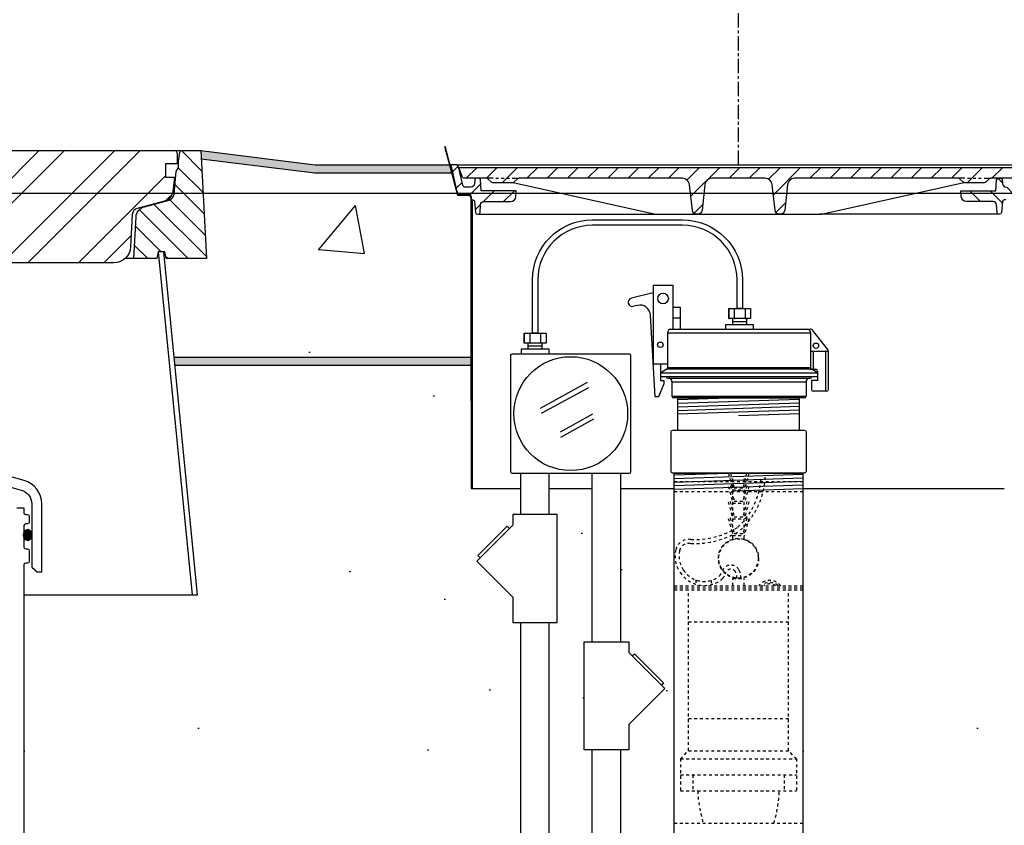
# Model space of a CAD drawing. Extents: x -169 to 6736, y -208 to 3022.
# Tile 545 of 656: x 5979 to 6013, y 962 to 990. Entities that reach past the tile are written whole.
import ezdxf

# ---------------------------------------------------------------- set-up
doc = ezdxf.new("R2010")
doc.units = 0
doc.header["$MEASUREMENT"] = 0
doc.header["$PDSIZE"] = 1
doc.linetypes.add('CENTER1', pattern=[0.6625, 0.5, -0.075, 0.0125, -0.075])
doc.linetypes.add('HIDDEN5', pattern=[0.05, 0.025, -0.025])
doc.layers.get('DEFPOINTS').update_dxf_attribs({"linetype": 'CONTINUOUS'})
for name, color, linetype in [('CENTERLINE', 3, 'CENTER1'), ('CONCRETE-HATCH', 2, 'CONTINUOUS'), ('CONDUIT', 2, 'CONTINUOUS'), ('DIM', 3, 'CONTINUOUS'), ('FACE-SEAL-ADAPTOR', 3, 'CONTINUOUS'), ('FREEZE-LINES', 8, 'CONTINUOUS'), ('FRP-SUMP', 2, 'CONTINUOUS'), ('GALV-4-PIPE', 4, 'CONTINUOUS'), ('J-BOX', 2, 'CONTINUOUS'), ('PEAGRAVEL-HATCH', 3, 'CONTINUOUS'), ('PROBE', 2, 'CONTINUOUS'), ('TANK-MANHOLE-18', 2, 'CONTINUOUS'), ('TANK-MANHOLE-40', 2, 'CONTINUOUS'), ('TANK-MANHOLE-COVER-18', 2, 'CONTINUOUS'), ('TANK-MANHOLE-COVER-40', 2, 'CONTINUOUS'), ('TANK-MANHOLE-COVER-HATCH-18', 7, 'CONTINUOUS'), ('TANK-MANHOLE-COVER-HATCH-40', 252, 'CONTINUOUS'), ('TANK-MANHOLE-HATCH-18', 7, 'CONTINUOUS'), ('TANK-MANHOLE-HATCH-40', 7, 'CONTINUOUS'), ('TANK-SLAB', 6, 'CONTINUOUS'), ('TLM-CAP', 3, 'CONTINUOUS')]:
    doc.layers.add(name, color=color, linetype=linetype)
doc.styles.add('SIMPLEX', font='simplex')
doc.dimstyles.new('DIM64', dxfattribs={"dimscale": 64, "dimtxt": 0.09375, "dimasz": 0.09375, "dimexe": 0.0625, "dimexo": 0.0625, "dimgap": 0.046875, "dimtad": 1, "dimdec": 4, "dimzin": 3, "dimdsep": 46, "dimlunit": 4, "dimtxsty": 'SIMPLEX', "dimcen": 0, "dimclrd": 256, "dimclre": 256, "dimclrt": 256, "dimadec": 0, "dimazin": 0, "dimtfac": 1, "dimtdec": 4, "dimtmove": 0, "dimatfit": 3, "dimfxl": 1, "dimfrac": 2, "dimtolj": 1, "dimtzin": 0, "dimarcsym": 0})
pattern_1 = [(45, (4437.53865, -1e-13), (-0.35355339, 0.35355339), [])]

# ---------------------------------------------------------------- blocks, each defined once
blk = doc.blocks.new('*D61')
at = {"layer": 'DEFPOINTS', "color": 0, "transparency": 16777216}
for p in [(6443.911, 978.296), (5827.154, 978.015), (5827.154, 700.523)]:
    blk.add_point(p, dxfattribs=at)
at = {"layer": 'DIM', "lineweight": -2, "transparency": 16777216}
for p, q in [((6443.911, 974.296), (6443.911, 696.523)), ((5827.154, 974.015), (5827.154, 696.523)), ((6437.911, 700.523), (5833.154, 700.523))]:
    blk.add_line(p, q, dxfattribs=at)
at = {"layer": 'DIM', "transparency": 16777216}
for points in [[(5833.154, 701.523), (5833.154, 699.523), (5827.154, 700.523)], [(6437.911, 701.523), (6437.911, 699.523), (6443.911, 700.523)]]:
    blk.add_solid(points, dxfattribs=at)
at = {"layer": 'DIM', "transparency": 16777216, "insert": (6135.532, 708.095), "char_height": 6, "attachment_point": 5, "style": 'SIMPLEX'}
blk.add_mtext('\\A1;51\'-4 3/4" (F.V. TANK SLAB)', dxfattribs=at)

msp = doc.modelspace()

# ---------------------------------------------------------------- hatches: boundary and pattern name
at = {"layer": 'CONCRETE-HATCH'}
h = msp.add_hatch(dxfattribs=at)
h.set_pattern_fill('AR-CONC', color=256, scale=2.67, style=0)
h.set_pattern_definition([(50, (5988.964, 982.045), (19.151, -1.675), [2.0025, -22.0275]), (355, (5988.964, 982.045), (-3.705, 20.084), [1.602, -17.622]), (100.45, (5990.56, 981.905), (15.446, 18.408), [1.702, -18.7205]), (46.18, (5988.964, 987.385), (28.495, -4.42), [3.004, -33.041]), (96.64, (5991.338, 987.017), (24.955, 26.01), [2.553, -28.081]), (351.18, (5988.964, 987.385), (24.955, 26.01), [2.403, -26.433]), (21, (5991.634, 986.05), (15.937, -10.75), [2.0025, -22.0275]), (326, (5991.634, 986.05), (6.497, 19.362), [1.602, -17.622]), (71.45, (5992.962, 985.154), (22.434, 8.612), [1.702, -18.7205]), (37.5, (5988.964, 982.045), (0.325, 8.888), [0, -17.4084, 0, -17.889, 0, -17.6887]), (7.5, (5988.964, 982.045), (7.024, 10.531), [0, -10.1994, 0, -17.008, 0, -6.7417]), (327.5, (5983.01, 982.045), (14.253, -0.6022), [0, -6.675, 0, -20.826, 0, -27.6345]), (317.5, (5980.34, 982.045), (15.571, 2.673), [0, -8.6775, 0, -13.8306, 0, -19.6245])])
h.paths.add_polyline_path([(5994.28864, 983.87998), (5994.26214, 983.9299), (5994.21731, 983.95668), (5993.83142, 983.95668), (5993.62349, 984.73346), (5988.83479, 984.73346), (5984.86726, 985.22941), (5985.05038, 981.73519), (5983.63411, 981.73519), (5983.59246, 981.97141), (5983.55297, 981.97141), (5983.91705, 978.29596), (5994.28864, 978.29596)])
at = {"layer": 'FRP-SUMP'}
h = msp.add_hatch(color=256, dxfattribs=at)
edge = h.paths.add_edge_path()
edge.add_ellipse((5978.7977, 972.07723), major_axis=(0, 0.2), ratio=0.72085956, start_angle=282.678211, end_angle=431.031832)
edge.add_line((5978.66136, 972.14223), (5978.66136, 972.01222))
edge.add_ellipse((5978.7977, 972.07723), major_axis=(0, 0.2), ratio=0.72085956, start_angle=108.968168, end_angle=257.321789)
edge.add_line((5978.93836, 972.03333), (5978.93836, 972.12112))
at = {"layer": 'PEAGRAVEL-HATCH'}
h = msp.add_hatch(dxfattribs=at)
h.set_pattern_fill('AR-SAND', color=256, scale=7.5, style=0)
h.set_pattern_definition([(37.5, (5983.945, 969.983), (-0.472, 14.451), [0, -11.4, 0, -12.75, 0, -12.1875]), (7.5, (5983.945, 969.983), (13.273, 21.166), [0, -6.15, 0, -10.275, 0, -3.9375]), (327.5, (5974.72, 969.983), (23.356, 0.0424), [0, -3.75, 0, -13.5, 0, -17.625]), (317.5, (5974.72, 969.983), (22.546, 6.583), [0, -1.875, 0, -8.85, 0, -10.125])])
h.paths.add_polyline_path([(5994.30331, 978.01471), (5983.94491, 978.01471), (5984.74047, 969.98346), (5995.68576, 969.98346), (5994.50297, 971.16626), (5994.62082, 971.28412), (5994.54225, 971.36269), (5995.56366, 972.38409), (5995.64223, 972.30552), (5995.76008, 972.42338), (5995.76008, 972.79812), (5996.03788, 972.79812), (5996.03788, 973.7036), (5994.30331, 973.7036)])
h = msp.add_hatch(dxfattribs=at)
h.set_pattern_fill('AR-SAND', color=256, scale=7.5, style=0)
h.set_pattern_definition([(37.5, (5993.038, 930.786), (-0.4725, 14.4512), [0, -11.4, 0, -12.75, 0, -12.1875]), (7.5, (5993.038, 930.786), (13.273, 21.166), [0, -6.15, 0, -10.275, 0, -3.9375]), (327.5, (5983.813, 930.786), (23.356, 0.0424), [0, -3.75, 0, -13.5, 0, -17.625]), (317.5, (5983.813, 930.786), (22.546, 6.583), [0, -1.875, 0, -8.85, 0, -10.125])])
h.paths.add_polyline_path([(6001.40422, 973.7036), (5999.53826, 973.7036), (5999.53826, 968.34367), (5999.81606, 968.34367), (5999.81606, 967.96892), (5999.93391, 967.85107), (6000.01248, 967.92964), (6001.03389, 966.90823), (6001.07317, 966.71181), (5999.81606, 965.45469), (5999.81606, 964.56577), (5999.53826, 964.56577), (5999.53826, 938.26656, 0.30472654), (6001.40422, 935.48916)], flags=17)
h.paths.add_polyline_path([(5998.53826, 964.56577), (5998.26045, 964.56577), (5998.26045, 968.34367), (5998.53826, 968.34367), (5998.53826, 973.7036), (5997.03788, 973.7036), (5997.03788, 972.79812), (5997.31569, 972.79812), (5997.31569, 969.02023), (5997.03788, 969.02023), (5997.03788, 934.7862, -0.41421356), (5993.03788, 930.7862), (6001.40422, 930.7862), (6001.40422, 934.43068, -0.33231803), (5998.53826, 938.26656)])
h = msp.add_hatch(dxfattribs=at)
h.set_pattern_fill('AR-SAND', color=256, scale=7.5, style=0)
h.set_pattern_definition([(37.5, (6005.904, 964.509), (-0.4725, 14.451), [0, -11.4, 0, -12.75, 0, -12.1875]), (7.5, (6005.904, 964.509), (13.273, 21.166), [0, -6.15, 0, -10.275, 0, -3.9375]), (327.5, (5996.679, 964.509), (23.356, 0.0424), [0, -3.75, 0, -13.5, 0, -17.625]), (317.5, (5996.68, 964.509), (22.546, 6.583), [0, -1.875, 0, -8.85, 0, -10.125])])
edge = h.paths.add_edge_path()
edge.add_line((6032.61945, 972.39855), (6032.58945, 972.39855))
edge.add_line((6032.58945, 972.39855), (6032.58945, 973.02355))
edge.add_line((6032.58945, 973.02355), (6032.61945, 973.20603))
edge.add_arc((6032.11945, 973.20603), 0.5, 0, 15.380859)
edge.add_line((6032.60154, 973.33865), (6032.50114, 973.7036))
edge.add_line((6032.50114, 973.7036), (6005.90422, 973.7036))
edge.add_line((6005.90422, 973.7036), (6005.90422, 964.50891))
edge.add_line((6005.90422, 964.50891), (6032.14992, 964.50891))
edge.add_line((6032.14992, 964.50891), (6032.1507, 966.71157))
edge.add_arc((6032.09683, 966.73799), 0.06, 333.87091, 496.42582)
edge.add_arc((6032.0232, 966.83409), 0.0625, 180, 298.855661, ccw=False)
edge.add_line((6031.9607, 966.83409), (6031.9607, 967.20909))
edge.add_arc((6032.0232, 967.20909), 0.0625, 90, 180, ccw=False)
edge.add_line((6032.0232, 967.27159), (6032.0857, 967.27159))
edge.add_arc((6032.08384, 967.33857), 0.06701, 271.586914, 363.83352)
edge.add_line((6032.1507, 967.34305), (6032.1507, 967.6922))
edge.add_ellipse((6032.01435, 967.75721), major_axis=(0, 0.2), ratio=0.72085956, start_angle=116.585007, end_angle=251.031832, ccw=False)
edge.add_line((6031.88542, 967.64994), (6031.88542, 966.63109))
edge.add_line((6031.88542, 966.63109), (6031.69391, 966.47039))
edge.add_line((6031.69391, 966.47039), (6031.53529, 966.47039))
edge.add_line((6031.53529, 966.47039), (6031.53542, 966.63109))
edge.add_line((6031.53542, 966.63109), (6031.53542, 968.84474))
edge.add_arc((6032.38542, 968.84474), 0.85, 105.707344, 179.999992, ccw=False)
edge.add_arc((6044.71158, 925.01464), 46.38034, 104.989898, 105.707347, ccw=False)
edge.add_arc((6032.6507, 970.05822), 0.25, 284.989898, 360)
edge.add_line((6032.9007, 970.05822), (6032.9007, 972.27355))
edge.add_line((6032.9007, 972.27355), (6032.61945, 972.27355))
edge.add_line((6032.61945, 972.27355), (6032.61945, 972.39855))
h = msp.add_hatch(dxfattribs=at)
h.set_pattern_fill('AR-SAND', color=256, scale=7.5, style=0)
h.set_pattern_definition([(37.5, (5978.662, 964.509), (-0.4725, 14.451), [0, -11.4, 0, -12.75, 0, -12.1875]), (7.5, (5978.662, 964.509), (13.273, 21.166), [0, -6.15, 0, -10.275, 0, -3.9375]), (327.5, (5969.437, 964.509), (23.356, 0.0424), [0, -3.75, 0, -13.5, 0, -17.625]), (317.5, (5969.437, 964.509), (22.546, 6.583), [0, -1.875, 0, -8.85, 0, -10.125])])
h.paths.add_polyline_path([(5996.03788, 969.02023), (5995.76008, 969.02023), (5995.76008, 969.90914), (5995.68576, 969.98346), (5984.55198, 969.98346), (5978.66173, 969.98346), (5978.66366, 964.50891), (5996.03788, 964.50891)])
h = msp.add_hatch(dxfattribs=at)
h.set_pattern_fill('AR-SAND', color=256, scale=7.5, style=0)
h.set_pattern_definition([(37.5, (5978.664, 931.786), (-0.4725, 14.451), [0, -11.4, 0, -12.75, 0, -12.1875]), (7.5, (5978.664, 931.786), (13.273, 21.166), [0, -6.15, 0, -10.275, 0, -3.9375]), (327.5, (5969.439, 931.786), (23.356, 0.0424), [0, -3.75, 0, -13.5, 0, -17.625]), (317.5, (5969.439, 931.786), (22.546, 6.583), [0, -1.875, 0, -8.85, 0, -10.125])])
edge = h.paths.add_edge_path()
edge.add_line((5996.03788, 964.50891), (5978.66366, 964.50891))
edge.add_line((5978.66366, 964.50891), (5978.66483, 961.19658))
edge.add_arc((5924.74777, 832.27575), 139.74129, 65.4201994, 67.3044212, ccw=False)
edge.add_arc((5982.41848, 957.71641), 1.7, 0, 74.436861, ccw=False)
edge.add_line((5984.11848, 957.71641), (5984.11848, 945.77096))
edge.add_line((5984.11848, 945.77096), (5985.00193, 945.77096))
edge.add_line((5985.00193, 945.77096), (5985.23846, 945.77096))
edge.add_line((5985.23846, 945.77096), (5984.50193, 944.45572))
edge.add_line((5984.50193, 944.45572), (5984.50193, 944.05737))
edge.add_arc((5984.25193, 944.05737), 0.25, -90, 0, ccw=False)
edge.add_line((5984.25193, 943.80737), (5984.11848, 943.80737))
edge.add_line((5984.11848, 943.80737), (5984.11848, 942.27096))
edge.add_arc((5984.36848, 942.27096), 0.25, 180, 270)
edge.add_line((5984.36848, 942.02096), (5984.36848, 939.0151))
edge.add_line((5984.36848, 939.0151), (5984.98723, 939.0151))
edge.add_line((5984.98723, 939.0151), (5984.98723, 938.11792))
edge.add_line((5984.98723, 938.11792), (5985.11098, 938.11792))
edge.add_line((5985.11098, 938.11792), (5985.11098, 937.70503))
edge.add_line((5985.11098, 937.70503), (5985.68349, 937.665))
edge.add_line((5985.68349, 937.665), (5985.68349, 937.14713))
edge.add_line((5985.68349, 937.14713), (5986.17849, 937.14713))
edge.add_line((5986.17849, 937.14713), (5986.17849, 937.60745))
edge.add_line((5986.17849, 937.60745), (5986.24037, 937.60745))
edge.add_line((5986.24037, 937.60745), (5986.24037, 937.66932))
edge.add_line((5986.24037, 937.66932), (5986.36412, 937.66932))
edge.add_line((5986.36412, 937.66932), (5986.36412, 937.14713))
edge.add_line((5986.36412, 937.14713), (5991.31706, 937.14713))
edge.add_ellipse((5991.31706, 936.95963), major_axis=(0, 0.1875), ratio=0.47920074, start_angle=180, end_angle=360, ccw=False)
edge.add_ellipse((5991.31706, 936.58463), major_axis=(0, -0.1875), ratio=0.47920074, start_angle=0, end_angle=180, ccw=False)
edge.add_line((5991.31706, 936.39713), (5986.36412, 936.39713))
edge.add_line((5986.36412, 936.39713), (5986.36412, 935.87495))
edge.add_line((5986.36412, 935.87495), (5986.17849, 935.87495))
edge.add_line((5986.17849, 935.87495), (5986.17849, 935.92098))
edge.add_line((5986.17849, 935.92098), (5985.62162, 935.92098))
edge.add_line((5985.62162, 935.92098), (5985.62162, 935.87495))
edge.add_line((5985.62162, 935.87495), (5985.11098, 935.83924))
edge.add_line((5985.11098, 935.83924), (5985.11098, 935.42635))
edge.add_line((5985.11098, 935.42635), (5984.98723, 935.42635))
edge.add_line((5984.98723, 935.42635), (5984.98723, 934.52917))
edge.add_line((5984.98723, 934.52917), (5984.36848, 934.52917))
edge.add_line((5984.36848, 934.52917), (5984.36848, 933.52917))
edge.add_line((5984.36848, 933.52917), (5984.98723, 933.52917))
edge.add_line((5984.98723, 933.52917), (5984.98723, 932.63198))
edge.add_line((5984.98723, 932.63198), (5985.11098, 932.63198))
edge.add_line((5985.11098, 932.63198), (5985.11098, 932.21909))
edge.add_line((5985.11098, 932.21909), (5985.68349, 932.17906))
edge.add_line((5985.68349, 932.17906), (5985.68349, 931.7862))
edge.add_line((5985.68349, 931.7862), (5986.17849, 931.7862))
edge.add_line((5986.17849, 931.7862), (5986.17849, 932.12151))
edge.add_line((5986.17849, 932.12151), (5986.24037, 932.12151))
edge.add_line((5986.24037, 932.12151), (5986.24037, 932.18339))
edge.add_line((5986.24037, 932.18339), (5986.36412, 932.18339))
edge.add_line((5986.36412, 932.18339), (5986.36412, 931.7862))
edge.add_line((5986.36412, 931.7862), (5993.03788, 931.7862))
edge.add_arc((5993.03788, 934.7862), 3, 270, 360)
edge.add_line((5996.03788, 934.7862), (5996.03788, 964.50891))
h.paths.add_polyline_path([(5986.16859, 937.83119), (5986.04979, 937.83119, -1), (5985.81219, 937.83119), (5985.69339, 937.83119, -1)], flags=16)
h.paths.add_polyline_path([(5986.03395, 937.83119, -1), (5985.82803, 937.83119, -1)], flags=0)
h.paths.add_polyline_path([(5986.16859, 932.34525), (5986.04979, 932.34525, -1), (5985.81219, 932.34525), (5985.69339, 932.34525, -1)], flags=16)
h.paths.add_polyline_path([(5986.03395, 932.34525, -1), (5985.82803, 932.34525, -1)], flags=0)
h = msp.add_hatch(dxfattribs=at)
h.set_pattern_fill('AR-SAND', color=256, scale=7.5, style=0)
h.set_pattern_definition([(37.5, (6005.904, 935.266), (-0.4725, 14.4512), [0, -11.4, 0, -12.75, 0, -12.1875]), (7.5, (6005.904, 935.266), (13.273, 21.166), [0, -6.15, 0, -10.275, 0, -3.9375]), (327.5, (5996.679, 935.266), (23.356, 0.0424), [0, -3.75, 0, -13.5, 0, -17.625]), (317.5, (5996.68, 935.266), (22.546, 6.583), [0, -1.875, 0, -8.85, 0, -10.125])])
h.paths.add_polyline_path([(6032.14722, 956.87655), (6032.14992, 964.50891), (6005.90422, 964.50891), (6005.90422, 935.26579), (6024.44793, 935.26579), (6024.44793, 935.66298), (6024.58406, 935.66298), (6024.58406, 935.83262, -0.41421356), (6024.61531, 935.86444), (6024.63455, 935.86444, 0.35187469), (6024.64905, 935.87609, 2.48870246), (6024.62812, 935.82484), (6024.64346, 935.82484, -0.89681203), (6025.11307, 935.87609, 0.3518816), (6025.12757, 935.86444), (6025.14623, 935.86444, -0.41421372), (6025.17806, 935.83319), (6025.17806, 935.66211), (6025.70108, 935.69869), (6025.70108, 936.11157), (6025.82483, 936.11157), (6025.82483, 937.00876), (6026.44358, 937.00876), (6026.44358, 942.02096, 0.41421356), (6026.69358, 942.27096), (6026.69358, 943.80737), (6026.56012, 943.80737, -0.41421356), (6026.31012, 944.05737), (6026.31012, 944.45572), (6025.57359, 945.77096), (6025.81012, 945.77096), (6026.69358, 945.77096), (6026.69358, 953.39639, -0.33671624), (6027.93747, 955.03406, -0.00822165)])
at = {"layer": 'TANK-MANHOLE-COVER-HATCH-18', "linetype": 'Continuous'}
h = msp.add_hatch(dxfattribs=at)
h.set_pattern_fill('LINE', color=256, scale=4, angle=45, style=0)
h.set_pattern_definition(pattern_1)
h.paths.add_polyline_path([(5993.89483, 984.92178), (5993.90038, 984.85798), (5993.9923, 984.60612, 0.31505809), (5994.08037, 984.54451), (5994.83246, 984.54451, -0.20068244), (5994.8992, 984.5166), (5994.99875, 984.41569, 0.20068244), (5995.06549, 984.38778), (5995.40529, 984.38778), (5995.7451, 984.38778, 0.20067998), (5995.81184, 984.41569), (5995.91139, 984.5166, -0.20067998), (5995.97813, 984.54451), (6001.6968, 984.54451, -0.38336671), (6001.94539, 984.32108), (6002.04087, 983.42753, 0.38336671), (6002.19623, 983.28788), (6002.22306, 983.28788, 0.38336671), (6002.37842, 983.42753), (6002.47387, 984.32073, -0.38376912), (6002.72284, 984.54451), (6004.5856, 984.54451, -0.38581775), (6004.83616, 984.31895), (6004.92997, 983.42777, 0.38381878), (6005.08536, 983.28788), (6005.11363, 983.28788, 0.38381878), (6005.26902, 983.42777), (6005.36301, 984.32069, -0.38381878), (6005.61164, 984.54451), (6011.33171, 984.54451, -0.20067998), (6011.39845, 984.5166), (6011.498, 984.41569, 0.20067998), (6011.56474, 984.38778), (6011.90454, 984.38778), (6012.24434, 984.38778, 0.20068244), (6012.31109, 984.41569), (6012.41063, 984.5166, -0.20068244), (6012.47737, 984.54451), (6013.22808, 984.54451, 0.31505687), (6013.31615, 984.60612), (6013.40807, 984.85798), (6013.41361, 984.92178), (6003.65492, 984.92178)])
at = {"layer": 'TANK-MANHOLE-COVER-HATCH-40'}
h = msp.add_hatch(dxfattribs=at)
h.set_pattern_fill('ANSI32', color=256, scale=5, style=0)
h.set_pattern_definition([(45, (5940.7972, 981.5875), (-1.325825, 1.325825), []), (45, (5941.681, 981.5875), (-1.325825, 1.325825), [])])
edge = h.paths.add_edge_path()
edge.add_line((5981.80663, 981.58755), (5943.01609, 981.58755))
edge.add_arc((5943.01609, 982.1781), 0.59055, 182.999844, 270, ccw=False)
edge.add_line((5942.42635, 982.14719), (5942.36717, 983.27639))
edge.add_arc((5942.13127, 983.26403), 0.23622, 2.999844, 75)
edge.add_line((5942.19241, 983.4922), (5941.2398, 983.74746))
edge.add_arc((5941.34169, 984.12774), 0.3937, 186.311029, 255, ccw=False)
edge.add_line((5940.95038, 984.08446), (5940.89561, 984.57967))
edge.add_line((5940.89561, 984.57967), (5941.21057, 984.57967))
edge.add_line((5941.21057, 984.57967), (5941.21057, 985.05211))
edge.add_line((5941.21057, 985.05211), (5940.79719, 985.05211))
edge.add_line((5940.79719, 985.05211), (5940.79719, 985.42613))
edge.add_line((5940.79719, 985.42613), (5940.84833, 985.51471))
edge.add_line((5940.84833, 985.51471), (5983.97439, 985.51471))
edge.add_line((5983.97439, 985.51471), (5984.02553, 985.42613))
edge.add_line((5984.02553, 985.42613), (5984.02553, 985.05211))
edge.add_line((5984.02553, 985.05211), (5983.61215, 985.05211))
edge.add_line((5983.61215, 985.05211), (5983.61215, 984.57967))
edge.add_line((5983.61215, 984.57967), (5983.92711, 984.57967))
edge.add_line((5983.92711, 984.57967), (5983.87234, 984.08446))
edge.add_arc((5983.48102, 984.12774), 0.3937, 285, 353.688971, ccw=False)
edge.add_line((5983.58292, 983.74746), (5982.6303, 983.4922))
edge.add_arc((5982.69144, 983.26403), 0.23622, 105, 177.000156)
edge.add_line((5982.45555, 983.27639), (5982.39637, 982.14719))
edge.add_arc((5981.80663, 982.1781), 0.59055, 270, 357.000156, ccw=False)
at = {"layer": 'TANK-MANHOLE-HATCH-18', "linetype": 'Continuous'}
h = msp.add_hatch(dxfattribs=at)
h.set_pattern_fill('LINE', color=256, scale=4, angle=45, style=0)
h.set_pattern_definition(pattern_1)
h.paths.add_polyline_path([(5994.42607, 983.73304), (5994.46073, 983.34482, 0.45806569), (5994.53762, 983.28962, 0.46914088), (5994.61467, 983.3471), (5994.62861, 983.61191, -0.39889443), (5994.75344, 983.73034), (5995.68132, 983.73034, 0.39805028), (5995.86853, 983.90744), (5995.87965, 984.1076), (5994.65353, 984.1076), (5994.63409, 984.48523, 0.39923087), (5994.57168, 984.54451), (5994.49266, 984.54451, 0.39953151), (5994.43023, 984.48516), (5994.42408, 984.36321, -0.39953151), (5994.28364, 984.22966), (5994.10537, 984.22966, -0.34858266), (5994.01407, 984.30212), (5993.86449, 984.94341, 0.34699278), (5993.77411, 985.01471), (5993.59103, 985.01471), (5993.80887, 984.07537, 0.34818324), (5993.93063, 983.97861), (5994.21107, 983.97861, -0.40020821), (5994.30542, 983.88936), (5994.31094, 983.78998), (5994.36381, 983.78998, -0.38836603)])
h = msp.add_hatch(dxfattribs=at)
h.set_pattern_fill('LINE', color=256, scale=4, angle=135, style=0)
h.set_pattern_definition([(135, (4437.53865, -1e-13), (-0.35355339, -0.35355339), [])])
h.paths.add_polyline_path([(6012.88436, 984.36321), (6012.87821, 984.48516, 0.39953151), (6012.81579, 984.54451), (6012.73677, 984.54451, 0.39923087), (6012.67435, 984.48523), (6012.65492, 984.1076), (6011.42879, 984.1076), (6011.43992, 983.90744, 0.39805028), (6011.62713, 983.73034), (6012.55501, 983.73034, -0.39889443), (6012.67984, 983.61191), (6012.69377, 983.3471, 0.46914088), (6012.77083, 983.28962, 0.45806569), (6012.84772, 983.34482), (6012.88238, 983.73304, -0.38836603), (6012.94463, 983.78998), (6012.99751, 983.78998), (6013.00303, 983.88936, -0.40020821), (6013.09737, 983.97861), (6013.37781, 983.97861, 0.34818324), (6013.49958, 984.07537), (6013.71742, 985.01471), (6013.53433, 985.01471, 0.34699278), (6013.44395, 984.94341), (6013.29437, 984.30212, -0.34858266), (6013.20307, 984.22966), (6013.02481, 984.22966, -0.39953151)])
at = {"layer": 'TANK-MANHOLE-HATCH-40', "linetype": 'Continuous'}
h = msp.add_hatch(dxfattribs=at)
h.set_pattern_fill('LINE', color=256, scale=4, angle=135, style=0)
h.set_pattern_definition([(135, (4437.5324, -1e-13), (-0.35355339, -0.35355339), [])])
h.paths.add_polyline_path([(5984.8523, 985.51471), (5984.19692, 985.51471, 0.36397023), (5984.11938, 985.44965), (5984.0649, 985.1407), (5984.0649, 984.92275), (5983.98616, 984.78637), (5983.91657, 983.99092, -0.31529879), (5983.74239, 983.78333), (5982.87626, 983.55126, 0.3249197), (5982.58499, 983.19157), (5982.50867, 981.73519), (5983.31459, 981.73519), (5983.35624, 981.97141), (5983.56859, 981.97141), (5983.59246, 981.97141), (5983.63411, 981.73519), (5985.05038, 981.73519)])
at = {"layer": 'TANK-SLAB'}
for points in [[(5993.58479, 985.01471), (5988.8523, 985.01471), (5984.8523, 985.51471), (5984.86726, 985.22941), (5988.83479, 984.73346), (5993.65001, 984.73346)], [(5994.30331, 978.29596), (5983.91705, 978.29596), (5983.94491, 978.01471), (5994.30331, 978.01471)]]:
    msp.add_hatch(color=256, dxfattribs=at).paths.add_polyline_path(points)

# ---------------------------------------------------------------- linework, layer by layer
at = {"layer": 'CENTERLINE', "flags": 128}
msp.add_lwpolyline([(6003.64798, 985.01471), (6003.64798, 1003.74617), (5995.55899, 1011.83516), (5995.55899, 1029.15474)], dxfattribs=at)
at = {"layer": 'CONDUIT'}
for p, q in [((5996.03788, 972.79812), (5996.03788, 974.22502)), ((5997.03788, 972.79812), (5997.03788, 974.22502)), ((5998.53826, 968.34367), (5998.53826, 974.22502)), ((5999.53826, 968.34367), (5999.53826, 974.22502)), ((5996.03788, 934.7862), (5996.03788, 969.02956)), ((5997.03788, 934.7862), (5997.03788, 969.02956)), ((5998.53826, 938.26656), (5998.53826, 964.5751)), ((5999.53826, 938.26656), (5999.53826, 964.5751))]:
    msp.add_line(p, q, dxfattribs=at)
for points in [[(5995.76008, 972.42338), (5994.50297, 971.16626), (5995.76008, 969.90914), (5995.76008, 969.02023), (5997.31569, 969.02023), (5997.31569, 972.79812), (5995.76008, 972.79812)], [(5999.81606, 967.96892), (6001.07317, 966.71181), (5999.81606, 965.45469), (5999.81606, 964.56577), (5998.26045, 964.56577), (5998.26045, 968.34367), (5999.81606, 968.34367)]]:
    msp.add_lwpolyline(points, close=True, dxfattribs=at)
for points in [[(5995.64223, 972.30552), (5995.56366, 972.38409), (5994.54225, 971.36269), (5994.62082, 971.28412)], [(5999.93391, 967.85107), (6000.01248, 967.92964), (6001.03389, 966.90823), (6000.95532, 966.82966)]]:
    msp.add_lwpolyline(points, dxfattribs=at)
at = {"layer": 'DEFPOINTS'}
for points in [[(5993.37232, 985.6718), (5993.83142, 983.95668), (5994.21731, 983.95668), (5994.26214, 983.9299), (5994.28864, 983.87998), (5994.28864, 976.75093)], [(5993.37856, 985.6718), (5993.83766, 983.95668), (5994.22355, 983.95668), (5994.26838, 983.9299), (5994.29489, 983.87998), (5994.29489, 976.75093)], [(5993.37856, 985.6718), (5993.83766, 983.95668), (5994.22355, 983.95668), (5994.26838, 983.9299), (5994.29489, 983.87998), (5994.29489, 976.75093)]]:
    msp.add_lwpolyline(points, dxfattribs=at)
at = {"layer": 'FACE-SEAL-ADAPTOR'}
for p, q in [((6001.52922, 975.74328), (6001.52922, 976.86892)), ((6005.77922, 976.86892), (6005.77922, 975.74328))]:
    msp.add_line(p, q, dxfattribs=at)
at = {"layer": 'FACE-SEAL-ADAPTOR', "color": 7}
for p, q in [((6003.65422, 976.86892), (6001.52922, 976.79734)), ((6005.77922, 976.81543), (6001.52922, 976.67227)), ((6005.77922, 976.69035), (6001.52922, 976.5472)), ((6005.77922, 976.56528), (6001.52922, 976.42213)), ((6005.77922, 976.44021), (6001.52922, 976.29706)), ((6005.77922, 976.31514), (6003.65422, 976.24357))]:
    msp.add_line(p, q, dxfattribs=at)
at = {"layer": 'FACE-SEAL-ADAPTOR'}
msp.add_lwpolyline([(6001.35561, 974.24328, -0.41421356), (6001.29311, 974.30578), (6001.29311, 975.68078, -0.41421356), (6001.35561, 975.74328), (6005.95283, 975.74328, -0.41421356), (6006.01533, 975.68078), (6006.01533, 974.30578, -0.41421356), (6005.95283, 974.24328)], format="xyb", close=True, dxfattribs=at)
at = {"layer": 'FREEZE-LINES', "linetype": 'Continuous'}
msp.add_line((6657.53241, 984.01471), (5613.53241, 984.01471), dxfattribs=at)
at = {"layer": 'FRP-SUMP'}
msp.add_lwpolyline([(5978.57346, 973.64616, -0.33616492), (5978.93836, 973.16476), (5978.93836, 970.95111), (5979.12987, 970.79041), (5979.28849, 970.79041), (5979.28836, 970.95111), (5979.28836, 973.16476, 0.33616492), (5978.66804, 973.98315, 0.13766443), (5946.15468, 973.98315, 0.33616492), (5945.53436, 973.16476), (5945.53436, 970.95111), (5945.53423, 970.79041), (5945.69285, 970.79041), (5945.88436, 970.95111), (5945.88436, 973.16476, -0.33616492), (5946.24925, 973.64616, -0.13766443)], format="xyb", close=True, dxfattribs=at)
msp.add_lwpolyline([(5978.41136, 973.03161), (5978.66136, 973.03161), (5978.66136, 972.85473, 0.41421356), (5978.72136, 972.79473), (5978.79136, 972.79473, -0.41421356), (5978.85136, 972.73473), (5978.85136, 972.52911, -0.41421356), (5978.78886, 972.46661), (5978.72636, 972.46661, 0.38676832), (5978.66136, 972.40411), (5978.66136, 971.65411, 0.38676832), (5978.72636, 971.59161), (5978.78886, 971.59161, -0.41421356), (5978.85136, 971.52911), (5978.85136, 971.15411, -0.41421356), (5978.78886, 971.09161), (5978.72136, 971.09161, 0.41421356), (5978.66136, 971.03161), (5978.66483, 961.19658, -0.00822165)], format="xyb", dxfattribs=at)
msp.add_ellipse((5978.7977, 972.07723), major_axis=(0, 0.2), ratio=0.72085956, dxfattribs=at)
at = {"layer": 'GALV-4-PIPE', "color": 7}
for p, q in [((6003.65422, 974.24328), (6001.40422, 974.16749)), ((6005.90422, 974.194), (6001.40422, 974.04242)), ((6005.90422, 974.06893), (6001.40422, 973.91735)), ((6005.90422, 973.94386), (6001.40422, 973.79228)), ((6005.90422, 973.81879), (6001.40422, 973.66721)), ((6005.90422, 973.69371), (6003.52922, 973.61372))]:
    msp.add_line(p, q, dxfattribs=at)
at = {"layer": 'GALV-4-PIPE'}
msp.add_lwpolyline([(6005.90422, 916.52404), (6005.90422, 916.52404), (6001.40422, 916.52404), (6001.40422, 916.52404), (6001.40422, 974.24328), (6005.90422, 974.24328)], close=True, dxfattribs=at)
at = {"layer": 'J-BOX', "color": 7}
for p, q in [((5996.7239, 976.5123), (5998.37629, 977.41765)), ((5996.76947, 976.33093), (5998.42186, 977.23628)), ((5997.42482, 975.68364), (5998.56418, 976.3079)), ((5997.43611, 975.50227), (5998.59401, 976.13669))]:
    msp.add_line(p, q, dxfattribs=at)
at = {"layer": 'J-BOX'}
msp.add_lwpolyline([(5995.6937, 974.28058), (5995.6937, 978.35821, -0.41421356), (5995.74925, 978.41377), (5999.82689, 978.41377, -0.41421356), (5999.88244, 978.35821), (5999.88244, 974.28058, -0.41421356), (5999.82689, 974.22502), (5995.74925, 974.22502, -0.41421356)], format="xyb", close=True, dxfattribs=at)
msp.add_circle((5997.78807, 976.3194), 1.98948, dxfattribs=at)
at = {"layer": 'PROBE'}
for p, q in [((6003.78469, 979.98908), (6003.78469, 979.98908)), ((6003.78469, 979.98908), (6003.78469, 979.98908)), ((6003.45156, 979.42767), (6003.45156, 979.63889)), ((6003.94041, 979.42767), (6003.94041, 979.63889)), ((5996.63668, 979.13268), (5996.63668, 979.13268)), ((5996.63668, 979.13268), (5996.63668, 979.13268)), ((5996.30355, 978.57127), (5996.30355, 978.78249)), ((5996.7924, 978.57127), (5996.7924, 978.78249))]:
    msp.add_line(p, q, dxfattribs=at)
at = {"layer": 'PROBE', "color": 7}
for p, q in [((6003.94041, 979.53328), (6003.45156, 979.53328)), ((5996.7924, 978.67688), (5996.30355, 978.67688))]:
    msp.add_line(p, q, dxfattribs=at)
at = {"layer": 'PROBE', "color": 1, "linetype": 'HIDDEN5'}
for p, q in [((6003.29763, 974.24308), (6003.44423, 973.65069)), ((6003.37002, 974.24328), (6003.49927, 973.721)), ((6003.45767, 971.93498), (6003.45767, 974.10324)), ((6003.93843, 974.24328), (6003.80918, 973.721)), ((6003.85077, 971.93498), (6003.85077, 974.10324)), ((6004.01082, 974.24308), (6003.86421, 973.65069)), ((6001.40422, 973.94799), (6005.90422, 973.94799)), ((6003.29763, 973.77809), (6003.44423, 973.18569)), ((6003.36589, 973.79498), (6003.49927, 973.25601)), ((6003.94256, 973.79498), (6003.80918, 973.25601)), ((6004.01082, 973.77809), (6003.86421, 973.18569)), ((6001.40422, 973.59894), (6005.90422, 973.59894)), ((6003.44423, 973.65069), (6003.86421, 973.65069)), ((6003.49927, 973.721), (6003.80918, 973.721)), ((6003.29763, 973.23665), (6003.44423, 972.64426)), ((6003.36589, 973.25354), (6003.49927, 972.71457)), ((6003.44423, 973.18569), (6003.86421, 973.18569)), ((6003.49927, 973.25601), (6003.80918, 973.25601)), ((6003.94256, 973.25354), (6003.80918, 972.71457)), ((6004.01082, 973.23665), (6003.86421, 972.64426)), ((6003.49927, 972.71457), (6003.80918, 972.71457)), ((6003.29763, 972.657), (6003.44423, 972.0646)), ((6003.36589, 972.67389), (6003.49927, 972.13492)), ((6003.44423, 972.64426), (6003.86421, 972.64426)), ((6003.94256, 972.67389), (6003.80918, 972.13492)), ((6004.01082, 972.657), (6003.86421, 972.0646)), ((6003.44423, 972.0646), (6003.86421, 972.0646)), ((6003.49927, 972.13492), (6003.80918, 972.13492)), ((6001.40422, 970.30578), (6005.90422, 970.30578)), ((6002.15586, 970.50619), (6002.15586, 970.30578)), ((6002.69794, 970.49053), (6002.69794, 970.30578)), ((6003.45767, 970.55676), (6003.85077, 970.55676)), ((6003.45767, 970.30578), (6003.45767, 970.55676)), ((6003.85077, 970.30578), (6003.85077, 970.55676)), ((6001.40422, 970.23547), (6005.90422, 970.23547)), ((6001.40422, 970.16516), (6005.90422, 970.16516)), ((6001.90671, 964.54016), (6001.90671, 970.16516)), ((6005.40174, 964.54016), (6005.40174, 970.16516)), ((6001.90671, 969.04016), (6005.40174, 969.04016)), ((6001.90671, 965.66516), (6005.40174, 965.66516)), ((6001.62546, 964.25891), (6001.90671, 964.54016)), ((6001.90671, 964.54016), (6005.40174, 964.54016)), ((6005.68299, 964.25891), (6005.40174, 964.54016)), ((6001.62546, 964.25891), (6001.62546, 963.13391)), ((6001.62546, 964.25891), (6005.68299, 964.25891)), ((6005.68299, 964.25891), (6005.68299, 963.13391)), ((6001.62546, 963.69641), (6005.68299, 963.69641)), ((6002.05619, 963.69641), (6002.05619, 963.13391)), ((6005.25226, 963.69641), (6005.25226, 963.13391)), ((6001.62546, 963.13391), (6005.68299, 963.13391)), ((6001.40422, 962.00891), (6005.90422, 962.00891))]:
    msp.add_line(p, q, dxfattribs=at)
at = {"layer": 'PROBE'}
msp.add_lwpolyline([(6003.60223, 979.98908), (6003.60223, 980.99739, 0.41421356), (6001.69598, 982.90364), (5998.54293, 982.90364, 0.41421356), (5996.63668, 980.99739), (5996.63668, 979.13268), (5996.44918, 979.13268), (5996.44918, 980.99739, -0.41421356), (5998.54293, 983.09114), (6001.69598, 983.09114, -0.41421356), (6003.78973, 980.99739), (6003.78973, 979.98908)], format="xyb", close=True, dxfattribs=at)
at = {"layer": 'PROBE', "color": 7}
for points in [[(6003.34197, 979.98908, 0.41421356), (6003.31072, 979.95783), (6003.31072, 979.67014, 0.41421356), (6003.34197, 979.63889)], [(6003.46958, 979.98908, -0.41421356), (6003.50083, 979.95783), (6003.50083, 979.67014, -0.41421356), (6003.46958, 979.63889)], [(6003.53208, 979.98908, 0.41421356), (6003.50083, 979.95783), (6003.50083, 979.67014, 0.41421356), (6003.53208, 979.63889)], [(6003.84979, 979.98908, -0.41421356), (6003.88104, 979.95783), (6003.88104, 979.67014, -0.41421356), (6003.84979, 979.63889)], [(6003.91229, 979.98908, 0.41421356), (6003.88104, 979.95783), (6003.88104, 979.67014, 0.41421356), (6003.91229, 979.63889)], [(6004.0399, 979.98908, -0.41421356), (6004.07115, 979.95783), (6004.07115, 979.67014, -0.41421356), (6004.0399, 979.63889)], [(5996.19397, 979.13268, 0.41421356), (5996.16272, 979.10143), (5996.16272, 978.81374, 0.41421356), (5996.19397, 978.78249)], [(5996.32157, 979.13268, -0.41421356), (5996.35282, 979.10143), (5996.35282, 978.81374, -0.41421356), (5996.32157, 978.78249)], [(5996.38407, 979.13268, 0.41421356), (5996.35282, 979.10143), (5996.35282, 978.81374, 0.41421356), (5996.38407, 978.78249)], [(5996.70179, 979.13268, -0.41421356), (5996.73304, 979.10143), (5996.73304, 978.81374, -0.41421356), (5996.70179, 978.78249)], [(5996.76429, 979.13268, 0.41421356), (5996.73304, 979.10143), (5996.73304, 978.81374, 0.41421356), (5996.76429, 978.78249)], [(5996.89189, 979.13268, -0.41421356), (5996.92314, 979.10143), (5996.92314, 978.81374, -0.41421356), (5996.89189, 978.78249)]]:
    msp.add_lwpolyline(points, format="xyb", dxfattribs=at)
at = {"layer": 'PROBE'}
for points in [[(6003.31072, 979.98908), (6004.07115, 979.98908), (6004.07115, 979.63889), (6003.31072, 979.63889)], [(5996.16272, 979.13268), (5996.92314, 979.13268), (5996.92314, 978.78249), (5996.16272, 978.78249)]]:
    msp.add_lwpolyline(points, close=True, dxfattribs=at)
for points in [[(6004.18273, 979.27017), (6004.18273, 979.42767), (6003.19914, 979.42767), (6003.19914, 979.27017)], [(5997.03472, 978.41377), (5997.03472, 978.57127), (5996.05114, 978.57127), (5996.05114, 978.41377)]]:
    msp.add_lwpolyline(points, dxfattribs=at)
at = {"layer": 'PROBE', "color": 1, "linetype": 'HIDDEN5'}
for radius in [0.70313, 0.68766]:
    msp.add_circle((6003.65422, 971.25989), radius, dxfattribs=at)
at = {"layer": 'PROBE', "linetype": 'Continuous'}
for centre in [(6003.34197, 979.67014), (5996.19397, 978.81374)]:
    msp.add_arc(centre, 0.03125, 180, 270, dxfattribs=at)
at = {"layer": 'PROBE', "color": 1, "linetype": 'HIDDEN5'}
for centre, radius, start, end in [((6001.86573, 974.23524), 2.5845, 313.053716, 357.05953), ((6001.86573, 974.23524), 2.72513, 313.053716, 357.211391), ((6002.10946, 974.83456), 2.91579, 267.695507, 301.434695), ((6002.10946, 974.83456), 3.05642, 267.695507, 301.434695), ((6001.91968, 971.45136), 0.47534, 81.222485, 166.660881), ((6001.91968, 971.45136), 0.33471, 81.222485, 166.660881), ((6002.42033, 971.34393), 0.98732, 167.297827, 215.535297), ((6002.42033, 971.34393), 0.8467, 167.297827, 215.771868), ((6003.38564, 970.69966), 0.32712, 32.911658, 156.057583), ((6002.45113, 971.30539), 0.99122, 212.68679, 310.721246), ((6002.45113, 971.30539), 0.85059, 212.451225, 310.721246), ((6002.58551, 970.96782), 0.51782, 322.459505, 343.002588), ((6002.58551, 970.96782), 0.65844, 321.078688, 343.002588), ((6003.38564, 970.69966), 0.1865, 32.911658, 156.057583), ((6003.09859, 970.56757), 0.50128, 359.108541, 27.751886), ((6003.09859, 970.56757), 0.64191, 359.108541, 27.751886), ((6004.74446, 969.98659), 0.49953, 39.71496, 140.148109), ((6004.74446, 969.98659), 0.42965, 47.979512, 132.020488), ((6004.74446, 969.98659), 0.38014, 57.10497, 122.89503), ((6006.74887, 963.32973), 4.52778, 182.513926, 196.977501), ((6000.55958, 963.32973), 4.52778, 343.022499, 357.486074)]:
    msp.add_arc(centre, radius, start, end, dxfattribs=at)
at = {"layer": 'TANK-MANHOLE-18', "color": 7, "linetype": 'Continuous'}
for p, q in [((5993.7866, 985.01471), (6013.53433, 985.01471)), ((5994.53841, 983.28788), (6000.80588, 983.28788)), ((6012.77142, 983.28788), (6006.50319, 983.28788)), ((5994.35047, 973.7036), (5996.03788, 973.7036)), ((5997.03788, 973.7036), (5998.53826, 973.7036)), ((5999.53826, 973.7036), (6001.40422, 973.7036)), ((6005.90422, 973.7036), (6012.94549, 973.7036))]:
    msp.add_line(p, q, dxfattribs=at)
at = {"layer": 'TANK-MANHOLE-18', "color": 5, "linetype": 'Continuous'}
msp.add_line((6012.73675, 984.54451), (6012.81442, 984.54451), dxfattribs=at)
at = {"layer": 'TANK-MANHOLE-18', "linetype": 'Continuous'}
msp.add_lwpolyline([(5994.49266, 984.54451, 0.39953151), (5994.43023, 984.48516), (5994.42408, 984.36321, -0.39953151), (5994.28364, 984.22966), (5994.10537, 984.22966, -0.34858266), (5994.01407, 984.30212), (5993.86473, 984.94238, 0.35017412), (5993.77411, 985.01471), (5993.59103, 985.01471), (5993.80879, 984.0757, 0.3489397), (5993.93063, 983.97861), (5994.21107, 983.97861, -0.39805274), (5994.30538, 983.89006), (5994.31094, 983.78998), (5994.36381, 983.78998, -0.38836603), (5994.42607, 983.73304), (5994.46073, 983.34482, 0.38836603), (5994.52298, 983.28788), (5994.55226, 983.28788, 0.39889443), (5994.61467, 983.3471), (5994.62861, 983.61191, -0.39889443), (5994.75344, 983.73034), (5995.68132, 983.73034, 0.39805028), (5995.86853, 983.90744), (5995.87965, 984.1076), (5994.65353, 984.1076), (5994.63409, 984.48523, 0.39923087), (5994.57168, 984.54451)], format="xyb", close=True, dxfattribs=at)
msp.add_lwpolyline([(6012.99751, 983.78998), (6012.94463, 983.78998, 0.38836603), (6012.88238, 983.73304), (6012.84772, 983.34482, -0.38836603), (6012.78547, 983.28788), (6012.75619, 983.28788, -0.39889443), (6012.69377, 983.3471), (6012.67984, 983.61191, 0.39889443), (6012.55501, 983.73034), (6011.62713, 983.73034, -0.39805028), (6011.43992, 983.90744), (6011.42879, 984.1076), (6012.65492, 984.1076), (6012.67435, 984.48523, -0.39923087), (6012.73677, 984.54451), (6012.81579, 984.54451, -0.39953151), (6012.87821, 984.48516), (6012.88436, 984.36321, 0.39953151), (6013.02481, 984.22966)], format="xyb", dxfattribs=at)
msp.add_lwpolyline([(5994.35671, 983.75669), (5994.30955, 983.75669), (5994.30955, 973.7036), (5994.35671, 973.7036), (5994.35671, 983.78998)], dxfattribs=at)
at = {"layer": 'TANK-MANHOLE-40', "color": 7}
for p, q in [((5940.6258, 985.51471), (5984.19692, 985.51471)), ((5982.50867, 981.73519), (5982.19724, 981.73519))]:
    msp.add_line(p, q, dxfattribs=at)
at = {"layer": 'TANK-MANHOLE-40', "color": 7, "linetype": 'Continuous'}
msp.add_line((5978.66173, 969.98346), (5984.55198, 969.98346), dxfattribs=at)
at = {"layer": 'TANK-MANHOLE-40', "linetype": 'Continuous'}
msp.add_lwpolyline([(5983.35624, 981.97141), (5983.31459, 981.73519), (5982.50867, 981.73519), (5982.58499, 983.19157, -0.3249197), (5982.87626, 983.55126), (5983.74239, 983.78333, 0.31529879), (5983.91657, 983.99092), (5983.98616, 984.78637), (5984.0649, 984.92275), (5984.0649, 985.1407), (5984.11938, 985.44965, -0.36397023), (5984.19692, 985.51471), (5984.8523, 985.51471), (5985.05038, 981.73519), (5983.63411, 981.73519), (5983.59246, 981.97141)], format="xyb", close=True, dxfattribs=at)
msp.add_lwpolyline([(5983.36448, 981.97141), (5984.55198, 969.98346), (5984.74047, 969.98346), (5983.55297, 981.97141)], close=True, dxfattribs=at)
at = {"layer": 'TANK-MANHOLE-COVER-18', "linetype": 'Continuous'}
for p, q in [((5995.07102, 984.54451), (5994.83246, 984.54451)), ((5995.16673, 984.54451), (5995.26243, 984.54451)), ((5995.35813, 984.54451), (5995.45384, 984.54451)), ((5995.54816, 984.54451), (5995.64386, 984.54451)), ((5995.73956, 984.54451), (5995.97812, 984.54451)), ((6011.57027, 984.54451), (6011.33171, 984.54451)), ((6011.66597, 984.54451), (6011.76168, 984.54451)), ((6011.85738, 984.54451), (6011.95309, 984.54451)), ((6012.0474, 984.54451), (6012.14311, 984.54451)), ((6012.23881, 984.54451), (6012.47737, 984.54451))]:
    msp.add_line(p, q, dxfattribs=at)
msp.add_lwpolyline([(6013.22808, 984.54451), (6012.47737, 984.54451, 0.20068244), (6012.41063, 984.5166), (6012.31109, 984.41569, -0.20068244), (6012.24434, 984.38778), (6011.90454, 984.38778), (6011.56474, 984.38778, -0.20067998), (6011.498, 984.41569), (6011.39845, 984.5166, 0.20067998), (6011.33171, 984.54451), (6005.61164, 984.54451, 0.38381878), (6005.36301, 984.32069), (6005.26902, 983.42777, -0.38381878), (6005.11363, 983.28788), (6005.08536, 983.28788, -0.38381878), (6004.92997, 983.42777), (6004.83598, 984.32069, 0.38381878), (6004.5856, 984.54451), (6002.72284, 984.54451, 0.38336671), (6002.47391, 984.32108), (6002.37842, 983.42753, -0.38336671), (6002.22306, 983.28788), (6002.19623, 983.28788, -0.38336671), (6002.04087, 983.42753), (6001.94539, 984.32108, 0.38336671), (6001.6968, 984.54451), (5995.97813, 984.54451, 0.20067998), (5995.91139, 984.5166), (5995.81184, 984.41569, -0.20067998), (5995.7451, 984.38778), (5995.40529, 984.38778), (5995.06549, 984.38778, -0.20068244), (5994.99875, 984.41569), (5994.8992, 984.5166, 0.20068244), (5994.83246, 984.54451), (5994.08037, 984.54451, -0.31505809), (5993.9923, 984.60612), (5993.90038, 984.85798), (5993.89483, 984.92178), (6003.65492, 984.92178)], format="xyb", dxfattribs=at)
msp.add_lwpolyline([(6003.65492, 984.92178), (6013.41361, 984.92178)], dxfattribs=at)
at = {"layer": 'TANK-MANHOLE-COVER-18', "color": 1, "linetype": 'Continuous'}
msp.add_lwpolyline([(5995.7779, 984.39486), (6000.75185, 983.29379, 0.0545173), (6000.80588, 983.28788), (6006.50319, 983.28788, 0.05450917), (6006.55721, 983.29379), (6011.53193, 984.39486)], format="xyb", dxfattribs=at)
at = {"layer": 'TANK-MANHOLE-COVER-40', "linetype": 'Continuous'}
msp.add_lwpolyline([(5981.80663, 981.58755), (5943.01609, 981.58755, -0.39896034), (5942.42635, 982.14719), (5942.36717, 983.27639, 0.32492045), (5942.19241, 983.4922), (5941.2398, 983.74746, -0.30902091), (5940.95038, 984.08446), (5940.89561, 984.57967), (5941.21057, 984.57967), (5941.21057, 985.05211), (5940.79719, 985.05211), (5940.79719, 985.42613), (5940.84833, 985.51471), (5983.97439, 985.51471), (5984.02553, 985.42613), (5984.02553, 985.05211), (5983.61215, 985.05211), (5983.61215, 984.57967), (5983.92711, 984.57967), (5983.87234, 984.08446, -0.30902091), (5983.58292, 983.74746), (5982.6303, 983.4922, 0.32492045), (5982.45555, 983.27639), (5982.39637, 982.14719, -0.39896034)], format="xyb", close=True, dxfattribs=at)
at = {"layer": 'TANK-SLAB'}
for p, q in [((5983.91705, 978.29596), (5994.30331, 978.29596)), ((5983.94491, 978.01471), (5994.30331, 978.01471))]:
    msp.add_line(p, q, dxfattribs=at)
for points in [[(5984.8523, 985.51471), (5988.8523, 985.01471), (5993.58479, 985.01471)], [(5984.86726, 985.22941), (5988.83479, 984.73346), (5993.65001, 984.73346)]]:
    msp.add_lwpolyline(points, dxfattribs=at)
at = {"layer": 'TLM-CAP'}
for p, q in [((6000.67156, 980.80642), (6001.35906, 980.80642)), ((6000.67156, 980.80642), (6000.67156, 978.05642)), ((6001.35906, 980.80642), (6001.35906, 979.27017)), ((6000.67156, 980.54035), (5999.90936, 980.35692)), ((6000.11663, 980.10333), (5999.9784, 980.07006)), ((6001.35906, 980.03517), (6001.60906, 980.03517)), ((6001.60906, 980.03517), (6001.60906, 979.27017)), ((6000.73406, 976.90892), (6000.57882, 979.75913)), ((6001.29281, 979.27017), (6006.16027, 979.27017)), ((6001.16781, 979.14517), (6001.16781, 977.93142)), ((6006.17531, 979.14517), (6006.17531, 977.86892)), ((6006.76984, 978.57178), (6006.25855, 979.22241)), ((6006.17531, 978.50517), (6006.73406, 978.50517)), ((6006.26906, 978.50517), (6006.26906, 977.86892)), ((6006.79656, 978.44267), (6006.79656, 978.49454)), ((6006.79656, 977.16267), (6006.79656, 978.44267)), ((6000.67156, 978.05642), (6001.16781, 978.05642)), ((6000.92156, 978.05642), (6000.92156, 977.48267)), ((6000.92156, 977.74392), (6001.12467, 977.86892)), ((6006.21845, 977.86892), (6001.12467, 977.86892)), ((6006.17531, 977.86892), (6006.35906, 977.86892)), ((6006.42156, 977.74392), (6006.21845, 977.86892)), ((6000.92156, 977.74392), (6000.92156, 977.61892)), ((6000.92156, 977.74392), (6006.42156, 977.74392)), ((6000.92156, 977.61892), (6006.42156, 977.61892)), ((6006.42156, 977.80642), (6006.42156, 977.48267)), ((6006.42156, 977.74392), (6006.42156, 977.61892)), ((6001.04656, 977.35767), (6000.85906, 976.90892)), ((6000.92156, 977.48267), (6001.04656, 977.48267)), ((6001.04656, 977.48267), (6001.04656, 977.35767)), ((6001.32779, 977.43142), (6001.32779, 976.93142)), ((6006.01533, 977.43142), (6006.01533, 976.93142)), ((6006.20281, 977.48267), (6006.20281, 977.16267)), ((6006.42156, 977.48267), (6006.20281, 977.48267)), ((6000.85906, 976.90892), (6000.73443, 976.90213)), ((6005.95283, 976.86892), (6001.39029, 976.86892)), ((6001.52922, 976.86892), (6005.77922, 976.86892)), ((6006.73406, 977.10017), (6006.26531, 977.10017))]:
    msp.add_line(p, q, dxfattribs=at)
at = {"layer": 'TLM-CAP', "color": 1}
for p, q in [((6001.60906, 979.65267), (6001.35906, 979.65267)), ((6001.16781, 979.14517), (6006.17531, 979.14517)), ((6006.26906, 978.50517), (6006.26906, 977.86892)), ((6006.70281, 977.10017), (6006.70281, 978.50517)), ((6001.16781, 977.93142), (6006.17531, 977.93142)), ((6001.18717, 977.55642), (6006.15595, 977.55642)), ((6001.32779, 977.43142), (6006.01533, 977.43142)), ((6001.32779, 976.93142), (6006.01533, 976.93142))]:
    msp.add_line(p, q, dxfattribs=at)
at = {"layer": 'TLM-CAP', "color": 7}
for centre, radius in [((6001.01531, 980.34396), 0.1875), ((6000.91969, 978.72579), 0.09375), ((6006.36281, 978.69267), 0.09375)]:
    msp.add_circle(centre, radius, dxfattribs=at)
at = {"layer": 'TLM-CAP'}
for centre, radius, start, end in [((5999.94388, 980.21349), 0.14753, 103.531497, 283.531497), ((6000.20438, 979.73874), 0.375, 3.117605, 103.531497), ((6001.29281, 979.14517), 0.125, 90, 180), ((6006.05031, 979.14517), 0.125, 0, 90), ((6006.16027, 979.14517), 0.125, 38.161938, 90), ((6006.67156, 978.49454), 0.125, 0, 38.161938), ((6006.73406, 978.44267), 0.0625, 0, 90), ((6006.35906, 977.80642), 0.0625, 0, 90), ((6001.18717, 977.61892), 0.0625, 180, 270), ((6001.20279, 977.43142), 0.125, 0, 90), ((6006.14033, 977.43142), 0.125, 90, 180), ((6006.15595, 977.61892), 0.0625, 270, 0), ((6001.39029, 976.93142), 0.0625, 180, 270), ((6005.95283, 976.93142), 0.0625, 270, 0), ((6006.26531, 977.16267), 0.0625, 180, 270), ((6006.73406, 977.16267), 0.0625, 270, 0)]:
    msp.add_arc(centre, radius, start, end, dxfattribs=at)

# ---------------------------------------------------------------- dimensions: what is measured, and where the dimension line sits
at = {"layer": 'DIM'}
dim = msp.add_linear_dim(base=(5827.15422, 700.52328), p1=(6443.9106, 978.29596), p2=(5827.15422, 978.01471), angle=180, text='<> (F.V. TANK SLAB)', dimstyle='DIM64', dxfattribs=at)
dim.commit()
dim.dimension.update_dxf_attribs({"geometry": '*D61', "text_midpoint": (6135.53241, 708.09471)})

doc.saveas('drawing.dxf')
